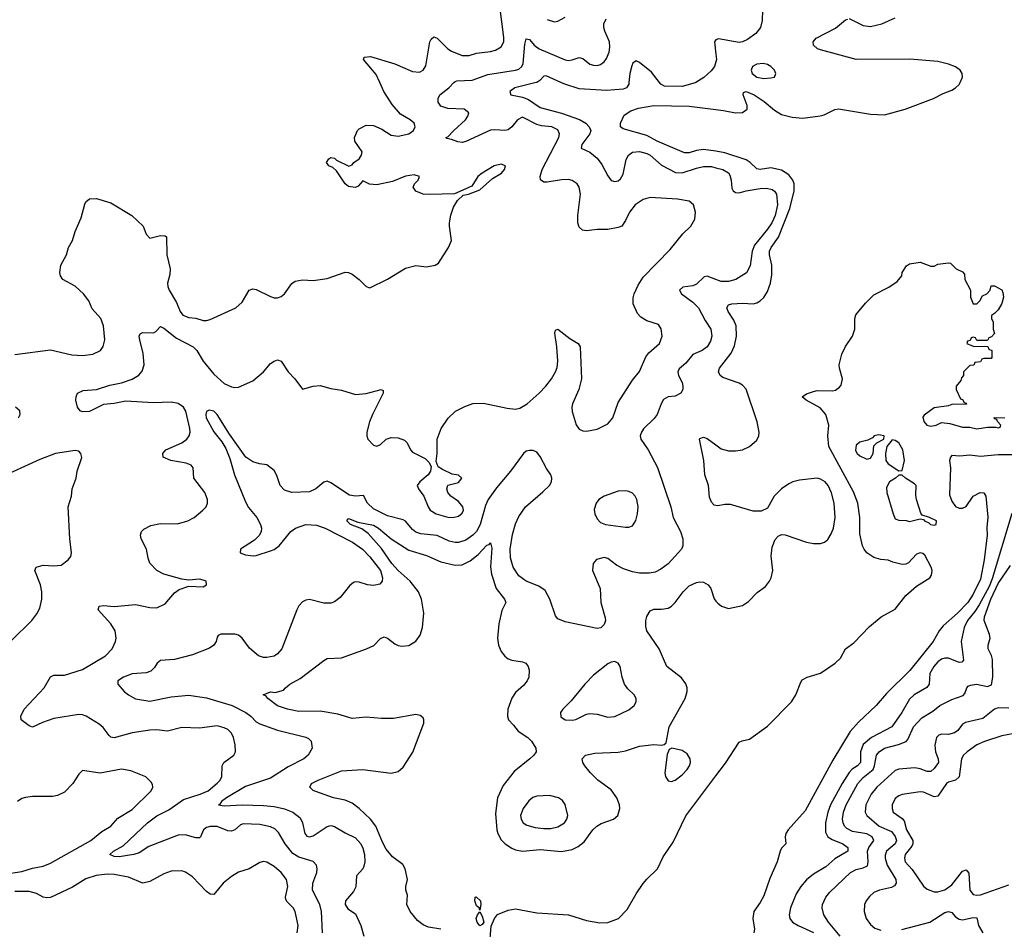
# Model space of a CAD drawing. Header units: inches. Extents: x 1550315 to 1685896, y 510706 to 640504.
# Tile 270 of 452: x 1626077 to 1631625, y 565229 to 570354. Entities that reach past the tile are written whole.
import ezdxf

# ---------------------------------------------------------------- set-up
doc = ezdxf.new("R2010")
doc.units = ezdxf.units.IN
doc.header["$MEASUREMENT"] = 0
for name, color, linetype in [('B6526', 7, 'Continuous'), ('B6527', 7, 'Continuous'), ('B6536', 7, 'Continuous'), ('B6537', 7, 'Continuous')]:
    doc.layers.add(name, color=color, linetype=linetype)

msp = doc.modelspace()

# ---------------------------------------------------------------- linework, layer by layer
at = {"layer": 'B6526', "color": 5}
for points, elevation in [([(1626050, 568467.6), (1626250, 568494.3), (1626370, 568466.3), (1626430, 568462.6), (1626490, 568470.4), (1626532.3, 568490), (1626547.8, 568512.2), (1626556.9, 568550), (1626548.5, 568630), (1626534, 568670), (1626485.8, 568725.8), (1626465.7, 568770), (1626436.9, 568810), (1626390, 568853.3), (1626319.3, 568890), (1626306.6, 568910), (1626303.7, 568930), (1626309.4, 568970), (1626340.7, 569030), (1626351.8, 569070), (1626375.1, 569110), (1626390, 569161), (1626423.1, 569236.9), (1626444.8, 569315.2), (1626450, 569326.8), (1626470, 569344), (1626510, 569346.8), (1626590, 569321.3), (1626708.5, 569250), (1626772.7, 569190), (1626790, 569144.7), (1626810, 569122.8), (1626870, 569137.1), (1626896.3, 569136.3), (1626904.7, 569130), (1626906.8, 569030), (1626924.7, 568950), (1626922.3, 568917.7), (1626910.3, 568870), (1626911.8, 568850), (1626919.6, 568830), (1626960.3, 568760.3), (1626981.1, 568710), (1626997.1, 568690), (1627030, 568675.8), (1627070, 568672.1), (1627110, 568659.7), (1627130, 568659.2), (1627150, 568664.9), (1627295.1, 568730), (1627330, 568763), (1627369.6, 568830), (1627390, 568837.4), (1627410, 568834.6), (1627490, 568794.6), (1627510, 568787.6), (1627530, 568787.2), (1627550, 568794.4), (1627569.8, 568810.2), (1627610, 568866.7), (1627630, 568880.2), (1627670, 568888), (1627730, 568884.7), (1627810, 568895.8), (1627910, 568931.5), (1627930.2, 568930.2), (1627950, 568920.4), (1627990.3, 568890.3), (1628030, 568850.8), (1628050, 568842.8), (1628150, 568892), (1628250, 568954.9), (1628310, 568968.4), (1628370, 568962), (1628418, 568970), (1628437.5, 568982.5), (1628492.7, 569070), (1628509.3, 569110), (1628498, 569190), (1628499.5, 569210), (1628507.2, 569252.8), (1628522, 569298), (1628544, 569336), (1628575.3, 569364.7), (1628606, 569370), (1628670, 569396), (1628740.4, 569459.6), (1628791.3, 569490), (1628809.5, 569510), (1628814.5, 569530), (1628790, 569540.5), (1628750.8, 569530), (1628683, 569490), (1628659.3, 569470), (1628624.5, 569415.5), (1628526.8, 569373.2), (1628388.1, 569368.1), (1628350, 569371.8), (1628310, 569387), (1628293.2, 569410), (1628301.2, 569430), (1628322.7, 569450), (1628329.2, 569470), (1628300.5, 569480.5), (1628251.4, 569471.4), (1628177.8, 569442.2), (1628090, 569422.8), (1628047.8, 569427.8), (1628010, 569446), (1627983.6, 569416.4), (1627970, 569408.7), (1627930, 569414.8), (1627910, 569428.4), (1627861.7, 569501.7), (1627840.9, 569520.9), (1627818, 569530), (1627806, 569550), (1627818, 569570), (1627830, 569578), (1627850, 569573.4), (1627862.4, 569562.4), (1627932, 569528), (1627950, 569536), (1627959.3, 569550), (1627989.3, 569570), (1628003.7, 569590), (1628006.6, 569610), (1627966, 569670), (1627963.7, 569690), (1627979.5, 569730), (1627990, 569739.3), (1628030, 569759.6), (1628070, 569758.3), (1628116.9, 569736.9), (1628170, 569703.1), (1628210, 569697.4), (1628270, 569710.3), (1628295.8, 569730), (1628306, 569750), (1628299.6, 569770), (1628276.2, 569790), (1628222.4, 569822.4), (1628175.9, 569875.9), (1628129.2, 569949.2), (1628105.9, 570000)], 480), ([(1627782.9, 565210), (1627777.5, 565330), (1627767.9, 565370), (1627726.1, 565450), (1627729.1, 565490), (1627751.7, 565550), (1627753.8, 565570), (1627748.5, 565590), (1627730, 565611.9), (1627650, 565636.4), (1627615.6, 565655.6), (1627571.9, 565710), (1627534.7, 565774.7), (1627514.5, 565794.5), (1627490, 565807), (1627430, 565820.2), (1627335.9, 565824.1), (1627321.6, 565818.4), (1627290, 565789.7), (1627270, 565781.5), (1627250, 565784.5), (1627190, 565808.6), (1627150, 565808.8), (1627130, 565802.4), (1627111.8, 565790), (1627095.8, 565750), (1627090, 565745.1), (1627070, 565744.5), (1627010, 565762), (1626970, 565759.8), (1626805, 565695), (1626750, 565660.3), (1626720.7, 565650), (1626637.1, 565637.1), (1626610, 565639.8), (1626585.1, 565650), (1626606.3, 565670), (1626659.5, 565700.5), (1626797.5, 565830), (1626850, 565867.9), (1626917.8, 565902.2), (1626999.3, 565960.7), (1627093, 565990), (1627139.1, 566010), (1627190, 566053.1), (1627205.7, 566070), (1627215.1, 566090), (1627218, 566150), (1627226.6, 566170), (1627282.9, 566210), (1627293.6, 566230), (1627291.3, 566268.7), (1627281.8, 566310), (1627270, 566334), (1627250, 566354.2), (1627230, 566365.3), (1627190, 566374.8), (1627090, 566362.5), (1626990, 566365.7), (1626910, 566345.1), (1626850, 566354), (1626810, 566351.8), (1626710, 566335.5), (1626610, 566308.7), (1626590, 566312.6), (1626580.4, 566320.4), (1626546.6, 566366.6), (1626524.5, 566384.5), (1626452.1, 566430), (1626430, 566438.3), (1626410, 566439.9), (1626270, 566417.5), (1626205.3, 566394.7), (1626150, 566367.8), (1626130, 566375.6), (1626086, 566410), (1626084, 566430), (1626103.1, 566470), (1626215.7, 566590), (1626250, 566652.2), (1626270, 566661.2), (1626330, 566661.4), (1626430, 566693.6), (1626559.8, 566770), (1626598, 566810), (1626616.8, 566850), (1626620.4, 566870), (1626614.8, 566910), (1626590.4, 566950.4), (1626518.4, 567030), (1626524, 567050), (1626550, 567054.4), (1626610, 567048.4), (1626730, 567059), (1626810, 567042.4), (1626850, 567040.5), (1626896.1, 567063.9), (1626950, 567124), (1626975.6, 567144.4), (1627030, 567162.8), (1627110, 567158.8), (1627128.7, 567170), (1627128, 567190), (1627110, 567197.2), (1627090, 567201.2), (1627030, 567197.2), (1626990, 567202.7), (1626890, 567229.7), (1626849.5, 567250), (1626810, 567292.7), (1626800.1, 567320.1), (1626790.7, 567370.7), (1626761.6, 567430), (1626758.4, 567450), (1626763.7, 567470), (1626776.3, 567483.7), (1626815.4, 567504.6), (1626870, 567514.9), (1626966.5, 567513.5), (1627025.2, 567530), (1627060.9, 567550), (1627109.6, 567590), (1627127.3, 567610), (1627135.6, 567630), (1627135.6, 567650), (1627120.5, 567690), (1627058.7, 567770), (1627054.5, 567830), (1627043.9, 567843.9), (1627015.1, 567855.1), (1626928.7, 567870), (1626886, 567890), (1626883.7, 567910), (1626900.9, 567930), (1626991.5, 567970), (1627018.3, 567990), (1627032.3, 568010), (1627036.8, 568030), (1627034.8, 568050), (1627012.2, 568147.8), (1627000.2, 568170), (1626970, 568191.7), (1626930, 568199.6), (1626830, 568195.5), (1626674.4, 568205.6), (1626610, 568192.2), (1626550, 568186.2), (1626470, 568146.8), (1626430, 568145.1), (1626418, 568150), (1626402.4, 568170), (1626394, 568210), (1626394.5, 568230), (1626402.7, 568250), (1626435.2, 568264.8), (1626510, 568270.9), (1626584.6, 568295.4), (1626650, 568308.6), (1626710, 568329.5), (1626748.2, 568351.8), (1626767.2, 568372.8), (1626778.4, 568410), (1626772.5, 568472.5), (1626753.3, 568550), (1626751.1, 568570), (1626755.8, 568584.2), (1626768.6, 568591.4), (1626830.5, 568589.5), (1626843.2, 568596.8), (1626870, 568624.9), (1626890, 568616.5), (1626959.9, 568559.9), (1627054.6, 568510), (1627075.2, 568490), (1627111.4, 568430), (1627170, 568356.5), (1627230, 568304.6), (1627270, 568285.7), (1627290, 568282), (1627310, 568284.4), (1627390, 568318.4), (1627450.8, 568369.2), (1627490, 568416.3), (1627510, 568430.6), (1627530, 568438), (1627550.3, 568430.3), (1627589.2, 568369.2), (1627628, 568330), (1627670, 568272), (1627731.2, 568288.8), (1627770, 568293.4), (1627830, 568275.3), (1627890, 568266.7), (1627970, 568242.6), (1628030, 568247.6), (1628114, 568270), (1628124.7, 568264.7), (1628124.9, 568250), (1628064.4, 568130), (1628048.8, 568088.8), (1628033.7, 568030), (1628032.7, 568010), (1628039.1, 567990), (1628070, 567956), (1628090, 567951), (1628110, 567960.7), (1628141.2, 567990), (1628170, 568000.3), (1628210, 567998), (1628244.4, 567984.4), (1628260.7, 567970), (1628279.1, 567930), (1628290, 567917.3), (1628360.9, 567880.9), (1628381.4, 567861.4), (1628396, 567836), (1628392, 567810), (1628378.8, 567790), (1628331, 567750), (1628316, 567730), (1628324, 567710), (1628354.9, 567670), (1628378, 567610), (1628390, 567590.5), (1628423.8, 567570), (1628488.6, 567551.4), (1628518, 567550), (1628550, 567557.7), (1628570, 567573.4), (1628577.3, 567590), (1628574.8, 567610), (1628550, 567638.7), (1628506.6, 567670), (1628489.3, 567690), (1628484, 567710), (1628490, 567732), (1628550, 567747.3), (1628568, 567770), (1628550, 567788), (1628512.9, 567792.9), (1628459, 567819), (1628435.3, 567835.3), (1628424, 567864), (1628429.5, 567910.5), (1628429.6, 567990), (1628451.1, 568050), (1628490.7, 568109.3), (1628532.5, 568147.5), (1628584.6, 568175.4), (1628630, 568191.5), (1628690, 568193.8), (1628824.4, 568164.4), (1628870, 568159.7), (1628895.4, 568164.6), (1628936.3, 568190), (1629004, 568250), (1629041, 568290), (1629073.5, 568330), (1629095.8, 568370), (1629104.8, 568395.2), (1629108.3, 568430), (1629103.5, 568510), (1629092.7, 568587.3), (1629095.3, 568604.7), (1629109.5, 568610.5), (1629177.7, 568557.7), (1629223, 568530), (1629234.6, 568510), (1629241.8, 568330), (1629228, 568270), (1629191.4, 568190), (1629187.2, 568170), (1629190, 568146), (1629211.9, 568071.9), (1629230, 568047.3), (1629250, 568037.1), (1629270, 568035.3), (1629330, 568046.7), (1629390, 568076.1), (1629418.5, 568110), (1629450, 568197.6), (1629530, 568322.4), (1629570, 568372.7), (1629605.8, 568454.2), (1629622.7, 568477.3), (1629681.7, 568530), (1629696.8, 568570), (1629692.1, 568612.1), (1629676.4, 568636.4), (1629610, 568656.4), (1629577.4, 568677.4), (1629558.4, 568698.4), (1629532.8, 568752.8), (1629532.7, 568787.3), (1629539.6, 568810), (1629561.4, 568858.6), (1629590, 568902.4), (1629741.6, 569058.4), (1629812.8, 569147.2), (1629858.4, 569190), (1629880.7, 569230), (1629884.7, 569270), (1629873, 569310), (1629850, 569331.3), (1629783.1, 569343.1), (1629630, 569352.5), (1629590, 569340.3), (1629544, 569310), (1629512.6, 569270), (1629490, 569221.6), (1629469.3, 569190.7), (1629450, 569182.7), (1629390, 569171.6), (1629330, 569171.6), (1629270, 569164.4), (1629248.5, 569168.5), (1629230, 569185.6), (1629222.2, 569210), (1629222, 569250), (1629237.2, 569370), (1629229.8, 569409.8), (1629218, 569430), (1629190, 569448.4), (1629170, 569453.1), (1629130, 569452.4), (1629050, 569438.9), (1629030, 569439.2), (1629011, 569451), (1629009.8, 569470), (1629020.9, 569510), (1629115.3, 569690), (1629118.8, 569710), (1629110, 569733.1), (1629076, 569750), (1629016.2, 569756.2), (1628990, 569763.4), (1628910, 569804.4), (1628881.1, 569790), (1628850.2, 569749.8), (1628830, 569733.5), (1628810, 569728.9), (1628753.6, 569733.6), (1628730, 569731.2), (1628590, 569667.9), (1628570, 569661.8), (1628545.4, 569665.4), (1628510, 569679.5), (1628484, 569684), (1628478, 569690), (1628490, 569694), (1628522.3, 569730), (1628588.7, 569790), (1628602, 569810), (1628608.2, 569830), (1628581.2, 569850), (1628490, 569853.5), (1628450, 569866.4), (1628434.5, 569890), (1628435.1, 569910), (1628443.5, 569930), (1628494.8, 569970), (1628523.9, 570000)], 460), ([(1628987, 570000), (1628866.6, 569970), (1628839.5, 569950), (1628845.2, 569930), (1628910, 569918), (1628944.1, 569904.1), (1629010, 569859.3), (1629130, 569826.8), (1629231.4, 569791.4), (1629267.3, 569770), (1629286.3, 569750), (1629294.2, 569730), (1629288.9, 569710), (1629243.8, 569650), (1629239.7, 569630), (1629290, 569608), (1629330, 569574), (1629357.3, 569537.3), (1629390, 569473.5), (1629410, 569448.4), (1629430, 569443.1), (1629450, 569445.7), (1629462.9, 569457.1), (1629476.8, 569483.2), (1629494.5, 569565.5), (1629507.6, 569590), (1629530, 569607.1), (1629570, 569611.4), (1629610, 569600.7), (1629629.7, 569590), (1629693.9, 569533.9), (1629772.2, 569492.2), (1629810, 569491.1), (1629890, 569518), (1629930, 569526.5), (1629974.1, 569525.9), (1630000, 569519.5)], 440), ([(1629509.9, 570000), (1629508.9, 569990), (1629495.4, 569970), (1629477.1, 569962.9), (1629384.2, 569955.8), (1629230, 569965.1), (1629149, 569990), (1629126.5, 570000)], 440), ([(1629886.3, 570000), (1629882.4, 569997.6), (1629810, 569977.9), (1629710, 569980.1), (1629690, 569990.2), (1629682.4, 570000)], 440), ([(1630000, 569612.2), (1629930, 569623.4), (1629890, 569617.7), (1629850, 569603.5), (1629823.7, 569603.7), (1629669.3, 569669.3), (1629610, 569701.3), (1629478.2, 569738.2), (1629463.1, 569750), (1629462, 569770), (1629483.7, 569816.3), (1629519.6, 569840.4), (1629564, 569856), (1629650.4, 569869.6), (1629850, 569866.9), (1630000, 569848.3)], 420), ([(1630000, 568889.8), (1629950, 568908), (1629934.3, 568905.7), (1629890, 568864), (1629870, 568855.3), (1629813.2, 568846.8), (1629795.1, 568830), (1629806.6, 568810), (1629870, 568763.2), (1629901.8, 568730), (1629939.4, 568659.4), (1629971.2, 568611.2), (1629976.5, 568570), (1629970, 568542.4), (1629950, 568510.3), (1629922.9, 568490), (1629870, 568468), (1629830, 568419.7), (1629793.5, 568386.5), (1629786.2, 568370), (1629788.5, 568350), (1629809.7, 568310), (1629814, 568290), (1629812.8, 568270), (1629802, 568250), (1629770, 568233.4), (1629730, 568228.9), (1629705.4, 568214.6), (1629691, 568190), (1629668.2, 568130), (1629652.5, 568107.5), (1629591.8, 568048.2), (1629579.7, 568030), (1629574, 568010), (1629576.4, 567990), (1629618.8, 567930), (1629671.4, 567831.4), (1629745.3, 567610), (1629758.9, 567550), (1629800.4, 567470), (1629814, 567430), (1629814, 567390), (1629806, 567370), (1629730.9, 567289.1), (1629690, 567257.5), (1629657.7, 567242.3), (1629624.2, 567235.8), (1629570, 567235.3), (1629530, 567242.6), (1629479.7, 567259.7), (1629440.4, 567280.4), (1629390, 567317.6), (1629370, 567324.9), (1629327.4, 567312.6), (1629308.4, 567290), (1629305.3, 567250), (1629347.7, 567150), (1629351.1, 567070), (1629375.3, 566984.7), (1629376.9, 566970), (1629370, 566946), (1629351.5, 566928.5), (1629330, 566924.4), (1629150, 566961.6), (1629110, 566979.1), (1629095.1, 566995.1), (1629063.6, 567090), (1629037.2, 567137.2), (1629002.2, 567162.2), (1628930, 567191.2), (1628890, 567220.8), (1628857.7, 567270), (1628843, 567323), (1628840.7, 567370), (1628852.8, 567452.8), (1628870, 567513), (1628890, 567555.1), (1628927.4, 567610), (1629025.3, 567694.7), (1629061.3, 567730), (1629073.4, 567750), (1629076, 567770), (1629070.3, 567790), (1629045.8, 567825.8), (1629010, 567893.7), (1628990, 567918.3), (1628970, 567926.7), (1628950, 567927.6), (1628930, 567923.1), (1628915.6, 567910), (1628842.3, 567810), (1628763.1, 567716.9), (1628717.5, 567650), (1628702.5, 567617.5), (1628672.3, 567510), (1628650, 567470.9), (1628630, 567449.5), (1628590, 567421.4), (1628550, 567408.8), (1628530, 567408.1), (1628496.4, 567416.4), (1628430, 567447), (1628337.5, 567457.5), (1628310, 567466.8), (1628290, 567481), (1628250, 567529.3), (1628237, 567537), (1628150, 567557.8), (1628070, 567597.7), (1628036.1, 567630), (1628013.7, 567673.7), (1627970, 567668.8), (1627935, 567675), (1627830, 567744.9), (1627810, 567753.4), (1627790, 567748.2), (1627745.6, 567710), (1627710, 567693.6), (1627610, 567689.3), (1627570, 567703.2), (1627544.6, 567730), (1627525.7, 567785.7), (1627510, 567814), (1627470, 567846.8), (1627427.8, 567852.2), (1627390, 567863.2), (1627351.2, 567890), (1627259.2, 568019.2), (1627190, 568128.9), (1627170, 568147.6), (1627145.3, 568154.7), (1627130, 568146.8), (1627125.6, 568130), (1627128.4, 568110), (1627170, 568032.8), (1627215.8, 567975.8), (1627237.6, 567937.6), (1627261.3, 567881.3), (1627287.2, 567790), (1627350, 567638), (1627365.7, 567605.7), (1627413.3, 567550), (1627433.9, 567510), (1627438.7, 567490), (1627437.7, 567470), (1627428.7, 567450), (1627399.2, 567420.8), (1627322, 567370), (1627319.3, 567350), (1627350, 567339.8), (1627393.3, 567333.3), (1627410, 567334.8), (1627490, 567361), (1627510.6, 567369.4), (1627539.7, 567390), (1627604.7, 567470), (1627631.5, 567490), (1627690, 567510.3), (1627750, 567505.7), (1627798.2, 567490), (1627953.1, 567410), (1628008.6, 567370), (1628050, 567328.6), (1628109.8, 567250), (1628121.7, 567210), (1628118.7, 567190), (1628105.4, 567174.6), (1628070, 567166.5), (1628036, 567170), (1627990, 567184.9), (1627970, 567187.2), (1627957.3, 567182.7), (1627935.5, 567164.5), (1627881.8, 567098.2), (1627850, 567074.9), (1627830, 567067.6), (1627790, 567066.5), (1627710, 567087.1), (1627690, 567084.2), (1627670, 567074.7), (1627650, 567052.2), (1627638.8, 567030), (1627553.3, 566810), (1627530, 566780.4), (1627510, 566768.9), (1627470, 566760.3), (1627450, 566761.3), (1627422.8, 566770), (1627372.7, 566812.7), (1627330.2, 566870.2), (1627310, 566886.7), (1627290, 566891.6), (1627210, 566891.6), (1627196.1, 566883.9), (1627190, 566874.8), (1627183.5, 566850), (1627171.3, 566830), (1627146.5, 566813.5), (1627050, 566776), (1626950, 566749.2), (1626870, 566743), (1626851.3, 566728.7), (1626836.6, 566703.4), (1626815.9, 566684.1), (1626790, 566674), (1626710, 566667.9), (1626661.2, 566650), (1626629.3, 566630), (1626629.4, 566610), (1626666.6, 566570), (1626689.5, 566550), (1626730, 566527.7), (1626810, 566515), (1626930, 566539.6), (1627029.2, 566549.2), (1627130, 566534.1), (1627275, 566490), (1627350.8, 566450), (1627379.3, 566430), (1627410, 566398.8), (1627430, 566387.5), (1627530, 566351.9), (1627690, 566312.4), (1627704.6, 566304.6), (1627719.6, 566290), (1627725.6, 566250), (1627703, 566210), (1627678.7, 566190), (1627590, 566145.5), (1627490, 566080.7), (1627350, 566034.6), (1627242, 565970), (1627214.5, 565950), (1627205.4, 565934.6), (1627197, 565930), (1627230, 565924.6), (1627330, 565929.9), (1627450, 565926.7), (1627510, 565920.7), (1627570, 565908.4), (1627615.3, 565890), (1627656.7, 565856.7), (1627670.6, 565830), (1627683.5, 565770), (1627694.2, 565754.2), (1627710, 565749.8), (1627730, 565756.8), (1627810, 565808.9), (1627830, 565813.8), (1627850, 565808.7), (1627910, 565772.4), (1627970, 565744.7), (1627998.5, 565710), (1628010, 565686), (1628019.3, 565650), (1628020.9, 565610), (1628015.8, 565584.2), (1628009.7, 565570), (1627975.1, 565530), (1627970.6, 565469.4), (1627957, 565443), (1627913, 565390), (1627911.5, 565370), (1627925.6, 565345.6), (1627970, 565316.2), (1627999.7, 565250), (1628015.8, 565190)], 440), ([(1626069.7, 568110), (1626079.7, 568130), (1626077.6, 568150), (1626052.7, 568170)], 480), ([(1630000, 567616.5), (1629990, 567618), (1629974.9, 567634.9), (1629963.6, 567663.6), (1629957.4, 567730), (1629937.7, 567790), (1629932, 567870), (1629907.3, 567990), (1629910, 567994.8), (1629930, 568001.6), (1629950, 567995.3), (1630000, 567958.6)], 420), ([(1626030, 566856.3), (1626146, 566970), (1626173.9, 567006.1), (1626190, 567038.8), (1626202, 567090), (1626202, 567130), (1626194.3, 567170), (1626162.9, 567250), (1626169.4, 567270), (1626210, 567281.3), (1626270, 567276.5), (1626310, 567281.1), (1626349.6, 567310), (1626364.5, 567330), (1626369.6, 567350), (1626359.1, 567430), (1626349.7, 567610), (1626368, 567670), (1626372.8, 567710), (1626395.6, 567770), (1626400.7, 567810), (1626427.2, 567887.2), (1626422, 567910), (1626410, 567923.7), (1626390, 567927.6), (1626278.8, 567910), (1626190, 567876), (1625950, 567767.3)], 480), ([(1628449.3, 565229.3), (1628381.2, 565241.2), (1628350, 565254.1), (1628319.3, 565279.3), (1628276.3, 565330), (1628258.3, 565370), (1628262, 565422), (1628253.2, 565450), (1628253.2, 565470), (1628262.4, 565510), (1628249.8, 565570), (1628235.2, 565595.2), (1628177.8, 565637.8), (1628141.4, 565681.4), (1628120.4, 565720.4), (1628083.1, 565810), (1628054.4, 565850), (1627990.5, 565910.5), (1627950, 565939.1), (1627910, 565956.4), (1627844.5, 565970), (1627744.9, 566004.9), (1627731.1, 566011.1), (1627712.3, 566030), (1627722, 566050), (1627758.7, 566070), (1627890, 566122), (1628010.1, 566130.1), (1628170, 566108.9), (1628210, 566118.4), (1628237.8, 566142.2), (1628292.3, 566227.7), (1628353.8, 566390), (1628354.8, 566410), (1628350, 566420.9), (1628334.3, 566434.3), (1628310, 566439.2), (1628182.7, 566417.3), (1628116.3, 566416.3), (1628030, 566425.3), (1627950, 566417.1), (1627870, 566441), (1627770, 566458.7), (1627650, 566456.8), (1627586, 566470), (1627530, 566487.7), (1627476, 566530), (1627464.5, 566544.5), (1627449.3, 566550), (1627490, 566566.8), (1627516, 566564), (1627564, 566576), (1627574, 566590), (1627599.3, 566610), (1627657.9, 566642.1), (1627790, 566744.4), (1627810, 566754.9), (1627890, 566758.6), (1628030.6, 566809.4), (1628071.6, 566828.4), (1628110, 566868), (1628130, 566876.4), (1628150, 566870.4), (1628190, 566837), (1628210, 566827.6), (1628230, 566824), (1628270, 566828), (1628310, 566852), (1628333.5, 566886.5), (1628345.8, 566930), (1628353.3, 567010), (1628341.7, 567090), (1628324.2, 567130), (1628276.6, 567190), (1628210.4, 567250), (1628174.6, 567290), (1628114.7, 567374.7), (1628039.8, 567459.8), (1628005.3, 567485.3), (1627940.9, 567510), (1627920.7, 567530), (1627923.3, 567536.7), (1627930, 567544), (1627982.4, 567522.4), (1628070, 567505.7), (1628099.3, 567490), (1628169.7, 567429.7), (1628270, 567364.7), (1628370, 567335.8), (1628450, 567300.1), (1628530, 567280.8), (1628570, 567283.5), (1628614.5, 567305.5), (1628659.8, 567340.2), (1628710, 567392.7), (1628722.6, 567397.4), (1628730, 567407.3), (1628737.4, 567377.4), (1628728.9, 567271.1), (1628734.8, 567230), (1628761.7, 567150), (1628808.9, 567090), (1628816.5, 567070), (1628794.3, 567025.7), (1628775.8, 566950), (1628769.5, 566870), (1628775.4, 566830), (1628790, 566794.4), (1628810, 566769), (1628830, 566753.8), (1628850, 566745.6), (1628910, 566736.9), (1628929.3, 566729.3), (1628942.4, 566710), (1628947.2, 566690), (1628945.5, 566650), (1628936, 566630), (1628916.3, 566603.7), (1628870, 566562.6), (1628850, 566531.8), (1628827.7, 566470), (1628825.4, 566430), (1628830.4, 566410), (1628860, 566380), (1628885.4, 566345.4), (1628940.3, 566310), (1628960.3, 566290), (1628985.7, 566250), (1628987, 566230), (1628974, 566210), (1628952, 566190), (1628862.5, 566117.5), (1628800.3, 566039.7), (1628768.9, 565970), (1628757.6, 565882.4), (1628765.4, 565790), (1628770.2, 565770), (1628790, 565734.3), (1628811.8, 565711.8), (1628850, 565685.8), (1628870, 565676.5), (1628910, 565670.2), (1629010, 565678.6), (1629130, 565666.8), (1629190, 565678.2), (1629223.3, 565696.7), (1629257.1, 565722.9), (1629306.6, 565790), (1629328.8, 565811.2), (1629354.1, 565825.9), (1629422, 565850), (1629446.6, 565870), (1629458.8, 565910), (1629457.4, 565930), (1629441.2, 565970), (1629410, 566016), (1629334.7, 566070), (1629293.3, 566110), (1629260.7, 566150), (1629249.6, 566170), (1629247, 566190), (1629265.2, 566210), (1629318, 566222), (1629450, 566226.5), (1629490, 566234), (1629570, 566260.3), (1629650.5, 566270.5), (1629693.6, 566266.4), (1629709.2, 566270.8), (1629719.3, 566280.7), (1629737.4, 566370), (1629826.6, 566530), (1629838.3, 566570), (1629838.3, 566590), (1629830, 566612), (1629805.4, 566645.4), (1629722.4, 566710), (1629681, 566810), (1629611.2, 566910), (1629604.4, 566935.6), (1629604.7, 566970), (1629610, 566991), (1629630, 567024), (1629650, 567033), (1629692.5, 567032.5), (1629730, 567038.4), (1629750, 567050.4), (1629770, 567070.4), (1629814.7, 567130), (1629850, 567164.4), (1629890, 567183.1), (1629910, 567186.7), (1629930, 567184.4), (1629956.3, 567170), (1629970.6, 567150), (1629990.6, 567090.6), (1630000, 567078.7)], 420), ([(1625990, 565539.3), (1626090, 565554.2), (1626150, 565573.8), (1626210, 565585.7), (1626250, 565601.3), (1626477.6, 565730), (1626540.3, 565779.7), (1626591, 565810), (1626630, 565854.9), (1626710, 565904.6), (1626818.4, 566010), (1626826.6, 566030), (1626825.6, 566045.6), (1626818.6, 566058.6), (1626787.6, 566087.6), (1626702.9, 566122.9), (1626650, 566130.9), (1626529.8, 566109.8), (1626430, 566124), (1626410, 566104), (1626377, 566050), (1626330, 566002.6), (1626290, 565983.1), (1626262.6, 565977.4), (1626150, 565977.4), (1626110, 565972.8), (1626090, 565965.4), (1626064.4, 565950)], 480), ([(1628724.9, 565130), (1628733.2, 565246.8), (1628752.1, 565290), (1628770, 565313.1), (1628830, 565336.4), (1628870, 565344.9), (1628990, 565321.7), (1629170, 565311.5), (1629270, 565278.8), (1629346.6, 565266.6), (1629391.5, 565268.5), (1629450.5, 565289.5), (1629499.4, 565340.6), (1629550, 565430), (1629590, 565486.6), (1629610, 565511.8), (1629670.3, 565569.7), (1629702, 565638), (1629759.5, 565720.5), (1629830, 565868.8), (1630000, 566094.6)], 380), ([(1627639.7, 565210), (1627646.6, 565250), (1627628.3, 565330), (1627617.4, 565350), (1627583.6, 565383.6), (1627577.3, 565397.3), (1627575.6, 565410), (1627587, 565470), (1627579.8, 565510), (1627550, 565548.6), (1627510, 565582.4), (1627470, 565606.9), (1627450, 565611.3), (1627430, 565606), (1627370.6, 565570), (1627310, 565550.9), (1627270, 565526.2), (1627224, 565490), (1627170, 565426.3), (1627150, 565427.1), (1627130, 565442.3), (1627050, 565524.8), (1627011.5, 565551.5), (1626990, 565558), (1626930, 565557.3), (1626890, 565541.5), (1626810, 565499.3), (1626770, 565489.8), (1626690, 565523.2), (1626610, 565538.1), (1626570, 565540.2), (1626507.6, 565532.4), (1626450, 565514.6), (1626373.7, 565466.3), (1626250, 565408.9), (1626230, 565405.8), (1626210, 565410.8), (1626171, 565431), (1626130, 565441.5), (1626050, 565442.2)], 480)]:
    msp.add_lwpolyline(points, dxfattribs=dict(at, elevation=elevation))
for points, elevation in [([(1629490, 567700.4), (1629450, 567696.8), (1629370, 567668.7), (1629340.3, 567650), (1629324.4, 567630), (1629313.7, 567593.7), (1629318, 567570), (1629330, 567542), (1629350, 567521.3), (1629378, 567510), (1629490, 567494), (1629510, 567494.4), (1629530, 567502), (1629548.3, 567531.7), (1629558.3, 567570), (1629562.3, 567610), (1629555.1, 567650), (1629544.8, 567670), (1629530, 567685.7), (1629510, 567696.4)], 460), ([(1629430, 566738), (1629410, 566735.1), (1629390, 566724.5), (1629310, 566661.7), (1629260.9, 566610), (1629184.1, 566515.9), (1629136.4, 566470), (1629124.4, 566450), (1629127, 566427), (1629150, 566409.1), (1629190, 566407.1), (1629210, 566411.7), (1629270, 566441.7), (1629290, 566445.2), (1629330, 566440.8), (1629390, 566424.9), (1629430, 566429.1), (1629510, 566466), (1629538.7, 566490), (1629549.6, 566510), (1629549.6, 566530), (1629538.4, 566550), (1629503.8, 566583.8), (1629485.1, 566610), (1629471.1, 566650), (1629459.5, 566710), (1629449.5, 566729.5)], 440), ([(1629750.9, 566249.1), (1629736.9, 566243.1), (1629725.2, 566214.8), (1629711.8, 566110), (1629715.3, 566090), (1629730, 566064.9), (1629750, 566062.6), (1629770, 566069.2), (1629810, 566100.2), (1629837.4, 566130), (1629850.7, 566150), (1629856.8, 566170), (1629855.4, 566190), (1629837, 566217), (1629810, 566236.9)], 420), ([(1629062.6, 565982.6), (1628990, 565979.2), (1628968.6, 565971.4), (1628946.1, 565953.9), (1628913.4, 565910), (1628899.6, 565870), (1628902.3, 565850), (1628914, 565830), (1628935.4, 565815.4), (1628982, 565802), (1629030, 565796.6), (1629070, 565797.8), (1629110, 565806.8), (1629146.6, 565830), (1629159.7, 565850), (1629165.1, 565870), (1629150, 565933.2), (1629134.9, 565954.9), (1629113.2, 565970)], 440), ([(1628670, 565338), (1628666, 565350), (1628650, 565362), (1628641.4, 565390), (1628644, 565410), (1628648.4, 565411.6), (1628673, 565390), (1628676.1, 565370)], 380), ([(1628670, 565249.7), (1628654.3, 565270), (1628649.9, 565290.1), (1628657, 565310), (1628670, 565327.3), (1628683.1, 565303.1), (1628691.8, 565270), (1628683.4, 565256.6)], 380)]:
    msp.add_lwpolyline(points, close=True, dxfattribs=dict(at, elevation=elevation))
at = {"layer": 'B6527', "color": 5}
for points, elevation in [([(1628105.9, 570000), (1628085.2, 570045.2), (1628014, 570130), (1628018, 570142), (1628052.9, 570147.1), (1628190, 570105.2), (1628290, 570062.7), (1628330, 570059.1), (1628350.6, 570069.4), (1628366.1, 570093.9), (1628387.6, 570230), (1628395.3, 570244.7), (1628410, 570257), (1628430, 570250.4), (1628489.2, 570190), (1628510, 570176), (1628570, 570152.9), (1628610, 570152.9), (1628650, 570165.4), (1628730, 570174.3), (1628758.3, 570181.7), (1628790, 570201.1), (1628804.5, 570230), (1628805.6, 570254.4), (1628782.4, 570430)], 480), ([(1628523.9, 570000), (1628530, 570006.3), (1628539.3, 570010), (1628626.4, 570013.6), (1628714.6, 570045.4), (1628870, 570069), (1628890, 570076), (1628906.8, 570090), (1628913.6, 570106.4), (1628923.2, 570216.8), (1628930, 570245.5), (1628950, 570241.7), (1628976.2, 570210), (1629003.6, 570190), (1629150, 570127.1), (1629170, 570123.9), (1629190, 570127.1), (1629230, 570140.2), (1629250, 570136), (1629290, 570103.7), (1629310, 570097), (1629330, 570095.3), (1629350, 570101.3), (1629370, 570115.5), (1629384.1, 570135.9), (1629397.7, 570170), (1629401.8, 570198.2), (1629400.4, 570230), (1629374.8, 570290), (1629368.9, 570310), (1629369.1, 570330.9), (1629381.7, 570358.3)], 460), ([(1629050, 570355.2), (1629090, 570342.6), (1629110, 570345.7), (1629150, 570367.4)], 480), ([(1630000, 570241.1), (1629999.1, 570240.9), (1629991.2, 570228.8), (1630000, 570159.8)], 440), ([(1629682.4, 570000), (1629637.8, 570057.8), (1629570, 570112), (1629550, 570122.4), (1629531.8, 570108.2), (1629525.4, 570094.6), (1629515, 570050), (1629509.9, 570000)], 440), ([(1630000, 570117.1), (1629992, 570090), (1629973.7, 570066.3), (1629932.6, 570027.4), (1629886.3, 570000)], 440), ([(1629126.5, 570000), (1629042.9, 570037.1), (1629030, 570036.5), (1629008, 570012), (1628990, 570000.8), (1628987, 570000)], 440)]:
    msp.add_lwpolyline(points, dxfattribs=dict(at, elevation=elevation))
at = {"layer": 'B6536', "color": 5}
for points, elevation in [([(1630000, 569848.3), (1630043, 569843), (1630110, 569828.5), (1630149.8, 569830.2), (1630175.6, 569850), (1630175.8, 569870), (1630153.7, 569930), (1630156.2, 569943.8), (1630169.8, 569950.2), (1630216.2, 569930), (1630272.5, 569892.5), (1630330, 569844.3), (1630370, 569819.3), (1630430, 569804), (1630490, 569799.6), (1630587.5, 569812.5), (1630610, 569818.6), (1630670, 569848.4), (1630690, 569851.9), (1630870, 569821.8), (1630950, 569816.9), (1631066.6, 569850), (1631226, 569910), (1631281.1, 569938.9), (1631330, 569957.3), (1631350.5, 569969.5), (1631370.5, 569989.5), (1631375.5, 570000)], 420), ([(1630000, 567958.6), (1630030, 567936.5), (1630070, 567924.9), (1630110, 567924.2), (1630150, 567930.2), (1630189.8, 567950.2), (1630230, 567985.7), (1630242, 568010), (1630243.8, 568030), (1630231.7, 568088.3), (1630170, 568272), (1630150, 568294.8), (1630130, 568306.6), (1630038.9, 568338.9), (1630023, 568350), (1630014, 568370), (1630019.8, 568390), (1630085.6, 568474.4), (1630103.8, 568516.2), (1630116.8, 568570), (1630113.6, 568630), (1630100.9, 568660.9), (1630069, 568710), (1630061.4, 568730), (1630071.7, 568748.3), (1630090, 568753.8), (1630150, 568757.4), (1630210, 568753.4), (1630230, 568758.1), (1630250, 568769.4), (1630270, 568788.6), (1630290, 568822.6), (1630308, 568870), (1630315.6, 568915.6), (1630315, 568970), (1630302.1, 569030), (1630302.7, 569050), (1630311.1, 569070), (1630352.2, 569127.8), (1630417.2, 569290), (1630441.2, 569390), (1630440.7, 569430), (1630433.8, 569450), (1630410, 569480.6), (1630370, 569506), (1630310, 569519.5), (1630250, 569510.4), (1630230, 569513.5), (1630192.4, 569550), (1630170, 569564.4), (1630050, 569604.2), (1630000, 569612.2)], 420), ([(1630000, 569519.5), (1630038.7, 569510), (1630070, 569490.8), (1630078.1, 569478.1), (1630086.5, 569450), (1630090, 569405.2), (1630096.9, 569390), (1630110, 569379.7), (1630130, 569379.2), (1630169.4, 569390.6), (1630250, 569403.7), (1630285.4, 569405.4), (1630317.1, 569397.1), (1630330, 569388), (1630340.8, 569370), (1630347.4, 569310), (1630333.6, 569250), (1630314.3, 569210), (1630290, 569173.7), (1630216.5, 569083.5), (1630204.3, 569050), (1630192.7, 568967.3), (1630171.5, 568928.5), (1630112, 568890), (1630070, 568879.3), (1630030, 568878.9), (1630000, 568889.8)], 440), ([(1630000, 566094.6), (1630053.9, 566166.1), (1630130, 566284), (1630148, 566292), (1630190, 566299.8), (1630290, 566373.3), (1630425, 566510), (1630449.9, 566550), (1630477.5, 566622.5), (1630485.8, 566634.2), (1630513.2, 566650), (1630590, 566672.3), (1630671.5, 566728.5), (1630702.4, 566757.6), (1630729.8, 566810.2), (1630776.6, 566843.4), (1630864.9, 566935.1), (1630931.1, 566988.9), (1631010, 567032.2), (1631070, 567110.4), (1631130, 567161.6), (1631205.1, 567210), (1631215.2, 567224.8), (1631219.1, 567250), (1631212.1, 567270), (1631177.6, 567337.6), (1631166.6, 567346.6), (1631150, 567351.1), (1631130, 567342), (1631085.4, 567294.6), (1631070, 567285.5), (1631050, 567283.9), (1630997, 567297), (1630970, 567309.6), (1630930, 567312.3), (1630890, 567324.2), (1630850, 567349.7), (1630834.7, 567370), (1630825.6, 567390), (1630810, 567458), (1630810.9, 567549.1), (1630799.5, 567630), (1630774.5, 567694.5), (1630635.8, 567950), (1630629.6, 568009.6), (1630637, 568070), (1630619.6, 568130), (1630587.3, 568167.3), (1630509.2, 568210), (1630486, 568230), (1630510, 568246.8), (1630550, 568259.1), (1630570, 568264), (1630656.5, 568263.5), (1630672.9, 568267.1), (1630696.5, 568283.5), (1630704.7, 568295.3), (1630713.2, 568330), (1630695.3, 568390), (1630694, 568410), (1630709, 568470), (1630730, 568512), (1630768.7, 568570), (1630782, 568610), (1630782, 568670), (1630789.1, 568690.9), (1630842.5, 568757.5), (1630890, 568804.7), (1630973.6, 568846.4), (1631020.4, 568879.6), (1631048, 568910), (1631049, 568930), (1631073.6, 568966.4), (1631090, 568978), (1631150, 568987.3), (1631210, 568964.7), (1631230, 568966), (1631250, 568976), (1631310, 568984.7), (1631322, 568982), (1631354, 568950), (1631390, 568934), (1631399.6, 568919.6), (1631402, 568890), (1631434, 568830), (1631434, 568790), (1631450, 568754), (1631470, 568754), (1631486, 568770), (1631502, 568798), (1631526, 568810), (1631546, 568830), (1631550, 568854), (1631570, 568854), (1631610, 568832), (1631617.3, 568817.3), (1631620.7, 568790), (1631610, 568755.3), (1631590, 568719), (1631570, 568698), (1631552.7, 568687.3), (1631552, 568670), (1631562, 568650), (1631562, 568610), (1631570, 568586), (1631552.7, 568567.3), (1631538, 568562), (1631530, 568546), (1631470, 568546), (1631462, 568562), (1631450, 568566), (1631438, 568562), (1631432.7, 568547.3), (1631418, 568542), (1631414, 568530), (1631450, 568514), (1631532.7, 568512.7), (1631538, 568498), (1631554, 568490), (1631554, 568450), (1631550, 568446), (1631510, 568446), (1631498, 568442), (1631490, 568426), (1631458, 568422), (1631452.7, 568407.3), (1631430, 568406), (1631394, 568370), (1631394, 568350), (1631383.6, 568336.4), (1631379.6, 568320.4), (1631354, 568290), (1631354, 568270), (1631378, 568218), (1631390, 568214), (1631398, 568198), (1631410, 568194), (1631412.7, 568187.3), (1631330, 568186), (1631310, 568178), (1631230, 568168), (1631173.4, 568126.6), (1631166.2, 568113.8), (1631171.8, 568090), (1631188.2, 568070), (1631210, 568063.3), (1631241.6, 568070), (1631270, 568084.7), (1631318.5, 568078.5), (1631390, 568057.6), (1631430, 568057.6), (1631470, 568049.3), (1631530, 568058.8), (1631578, 568058), (1631590, 568054), (1631602, 568058), (1631606, 568070), (1631586, 568090), (1631582, 568102), (1631570, 568106), (1631567.3, 568112.7), (1631628.7, 568111.3)], 380), ([(1631670, 567903), (1631590, 567902), (1631490, 567893.2), (1631430, 567901.3), (1631374.7, 567894.7), (1631330, 567899), (1631321, 567890), (1631316, 567870), (1631321, 567830), (1631316.9, 567676.9), (1631330, 567642), (1631350, 567612), (1631370, 567602), (1631390, 567602), (1631410, 567612), (1631449, 567670), (1631488.7, 567690), (1631510, 567687.7), (1631521.3, 567670), (1631531.7, 567551.7), (1631526.9, 567493.1), (1631528.9, 567448.9), (1631511.2, 567310), (1631490, 567201.6), (1631450, 567116.5), (1631418.5, 567070), (1631360.2, 567010), (1631281.2, 566938.8), (1631258.5, 566910), (1631223.1, 566850), (1631092.5, 566687.5), (1630961.5, 566558.5), (1630902.7, 566490), (1630802.8, 566397.2), (1630755.9, 566344.1), (1630658.5, 566181.5), (1630502.9, 565897.1), (1630406.1, 565790), (1630393.2, 565770), (1630390.1, 565750), (1630393.2, 565710), (1630370, 565685.8), (1630361.5, 565670), (1630344.8, 565610), (1630304.5, 565515.5), (1630270, 565417.2), (1630250, 565380.6), (1630213.4, 565330), (1630207.7, 565290), (1630218, 565230), (1630213.7, 565210)], 380), ([(1630000, 567078.7), (1630010, 567066), (1630031.3, 567050), (1630070, 567036.3), (1630150, 567054.4), (1630183.8, 567076.2), (1630232.7, 567127.3), (1630278.8, 567161.2), (1630301.1, 567190), (1630311.1, 567210), (1630319.8, 567250), (1630311.8, 567331.8), (1630316.9, 567383.1), (1630334.6, 567425.4), (1630350, 567444.4), (1630370, 567453.4), (1630390, 567451.7), (1630510, 567410.2), (1630550, 567402.4), (1630590, 567402.7), (1630612.3, 567410), (1630630, 567425.5), (1630650, 567458), (1630662, 567490), (1630671.2, 567550), (1630665.5, 567630), (1630650.8, 567689.2), (1630631.7, 567730), (1630615.4, 567750), (1630590, 567765.7), (1630570, 567771.1), (1630470, 567759.9), (1630432.7, 567750), (1630410, 567738.2), (1630370.2, 567710), (1630329, 567670), (1630290, 567601.6), (1630255.6, 567584.4), (1630210, 567585.1), (1630082.4, 567622.4), (1630050, 567622.8), (1630010, 567615.1), (1630000, 567616.5)], 420), ([(1631668.1, 567571.9), (1631556.1, 567203.9), (1631538.7, 567161.3), (1631483, 567057), (1631459.5, 567020.5), (1631416.8, 566970), (1631398.5, 566930), (1631382.4, 566850), (1631394.6, 566745.4), (1631385.4, 566734.6), (1631370, 566733.3), (1631310, 566756.4), (1631290, 566757.6), (1631270, 566750.4), (1631250, 566735.8), (1631226.9, 566710), (1631206, 566670), (1631201.4, 566610), (1631189.1, 566590.9), (1631117.5, 566550), (1631090, 566525.8), (1631047.9, 566450), (1630991.3, 566370), (1630877, 566310), (1630830.1, 566270), (1630814.2, 566230), (1630814, 566170), (1630797.8, 566150), (1630768.2, 566131.8), (1630750, 566112.7), (1630711.3, 566050), (1630645.2, 565930), (1630630.9, 565890), (1630617.4, 565830), (1630617.3, 565777.3), (1630630.5, 565750.5), (1630654.9, 565734.9), (1630714.2, 565710), (1630742.8, 565690), (1630743.2, 565670), (1630670, 565626.6), (1630618.3, 565581.7), (1630550, 565539.5), (1630510, 565509), (1630477.5, 565470), (1630451.9, 565430), (1630420.1, 565350), (1630411.8, 565310), (1630416.8, 565290), (1630432.1, 565270), (1630463.6, 565250), (1630550, 565212.3)], 420), ([(1630699.7, 565190), (1630634.3, 565270), (1630607.5, 565310), (1630598, 565350), (1630600.8, 565370), (1630619.1, 565410), (1630641.1, 565438.9), (1630757.6, 565550), (1630790, 565565.8), (1630830, 565575), (1630853.9, 565586.1), (1630858, 565610), (1630853.5, 565670), (1630861.7, 565690), (1630888.8, 565730), (1630880.9, 565750), (1630850, 565767.2), (1630770, 565779.9), (1630736.8, 565796.8), (1630724.8, 565810), (1630716.2, 565830), (1630713, 565850), (1630718.1, 565890), (1630734, 565930), (1630799.8, 566050), (1630830, 566084.7), (1630885.4, 566130), (1630894.3, 566150), (1630904.7, 566210), (1630920.6, 566230), (1630950.5, 566249.5), (1631029.1, 566270.9), (1631072.2, 566287.8), (1631081.7, 566298.3), (1631113.1, 566370), (1631159.6, 566420.4), (1631221.9, 566458.1), (1631261.7, 566490), (1631330, 566523.9), (1631393.6, 566546.4), (1631402.7, 566557.3), (1631413.1, 566590), (1631421.7, 566598.3), (1631434.8, 566605.2), (1631468.9, 566611.1), (1631530, 566596.8), (1631552.5, 566607.5), (1631559.8, 566650), (1631557.8, 566750), (1631552.1, 566772.1), (1631533, 566810), (1631533, 566830), (1631544.9, 566870), (1631542, 566890), (1631511.9, 566970), (1631512.3, 566990), (1631549.1, 567090), (1631590, 567177.2), (1631660.5, 567279.5)], 440), ([(1631650, 566474.5), (1631590, 566476.5), (1631570, 566468.9), (1631503, 566417), (1631405.5, 566394.5), (1631390, 566384.4), (1631363.2, 566350), (1631344.1, 566335.9), (1631310, 566326.9), (1631271.2, 566328.8), (1631256, 566324), (1631242, 566310), (1631233.7, 566266.3), (1631236.8, 566230), (1631252.2, 566190), (1631254.8, 566170), (1631230, 566134.6), (1631210, 566119.1), (1631201.6, 566118.4), (1631190, 566117.9), (1631150, 566133.5), (1631121.5, 566138.5), (1631030, 566131.2), (1631010, 566123.9), (1630907.3, 566030), (1630875.5, 565990), (1630844.7, 565930), (1630840.9, 565890), (1630849.3, 565870), (1630918.8, 565810), (1630990, 565780.6), (1631010, 565751.5), (1631017.9, 565730), (1631010.7, 565710), (1630960.4, 565670), (1630952.9, 565647.1), (1630953.3, 565630), (1630965.1, 565590), (1631013.7, 565510), (1631016.3, 565490), (1631005.8, 565474.2), (1630990, 565464.3), (1630920.7, 565450), (1630890, 565436.4), (1630865.3, 565414.7), (1630847.2, 565390), (1630838, 565370), (1630834.6, 565330), (1630846.3, 565290), (1630870, 565255.8), (1630895.3, 565235.3), (1630930, 565224.1)], 460), ([(1631710, 566337.8), (1631610, 566319.1), (1631512.5, 566287.5), (1631470, 566268.2), (1631415.5, 566230), (1631395.4, 566210), (1631383.2, 566190), (1631370, 566087.7), (1631350.1, 566069.9), (1631310, 566058.7), (1631298.8, 566050), (1631250, 565979.1), (1631230, 565976.1), (1631170, 566001.6), (1631150, 566004.7), (1631050, 565988.9), (1631030, 565981.4), (1631010, 565966.3), (1630992.3, 565930), (1630992.3, 565910), (1630999.1, 565890), (1631050, 565854.5), (1631060.9, 565840.9), (1631073.9, 565790), (1631109.2, 565730), (1631110.1, 565710), (1631103.2, 565696.8), (1631066, 565650), (1631061.6, 565630), (1631067, 565610), (1631106.4, 565566.4), (1631170, 565472.7), (1631190, 565455.5), (1631230, 565440.5), (1631250, 565440.8), (1631290, 565451.4), (1631330, 565479.8), (1631390, 565556.2), (1631410, 565564.9), (1631425.3, 565545.3), (1631430.2, 565450.2), (1631450, 565424.7), (1631470, 565421.1), (1631490, 565424.2), (1631650, 565479.2)], 480), ([(1631048.2, 565228.2), (1631205.7, 565270), (1631290, 565323.7), (1631310, 565330.2), (1631330, 565323.9), (1631350, 565299.7), (1631370, 565285.8), (1631390, 565283.6), (1631450, 565295.5), (1631470, 565294.9), (1631480.1, 565250), (1631504.4, 565210)], 460)]:
    msp.add_lwpolyline(points, dxfattribs=dict(at, elevation=elevation))
at = {"layer": 'B6536', "color": 5, "elevation": 380}
for points in [[(1630915.1, 568015.1), (1630891.3, 568010), (1630881.4, 567998.6), (1630855.5, 567984.5), (1630810, 567972.9), (1630790, 567956.4), (1630787.1, 567927.1), (1630795.2, 567910), (1630810, 567896.1), (1630850, 567877.6), (1630870, 567884), (1630886.6, 567910), (1630890, 567954), (1630906, 567970), (1630946, 567990), (1630948, 568010)], [(1630992.7, 567987.3), (1630962, 567950), (1630956, 567910), (1630958, 567870), (1630970, 567852), (1631030, 567812), (1631050, 567814), (1631062.7, 567870), (1631053.3, 567930), (1631030, 567969.2), (1631010, 567984)], [(1631050, 567788), (1631030, 567788), (1631012, 567770), (1630978, 567750), (1630961.4, 567718.6), (1630963.1, 567690), (1630997.7, 567570), (1631010, 567542), (1631030, 567534.9), (1631071.9, 567531.9), (1631090, 567526), (1631150, 567541), (1631159.8, 567539.8), (1631170, 567538), (1631174.8, 567530), (1631199.5, 567519.5), (1631208.5, 567510), (1631230, 567506.3), (1631241.3, 567510), (1631242.4, 567530), (1631204, 567550), (1631162.7, 567562.7), (1631154.5, 567574.5), (1631129.5, 567650.5), (1631125.4, 567674.6), (1631128.7, 567728.7), (1631119, 567739), (1631068, 567770)]]:
    msp.add_lwpolyline(points, close=True, dxfattribs=at)
at = {"layer": 'B6537', "color": 5}
for points, elevation in [([(1630261.5, 570410), (1630260.8, 570350), (1630250.9, 570310), (1630224.5, 570275.5), (1630177.7, 570242.3), (1630150, 570229.1), (1630130, 570225.2), (1630014.2, 570245.8), (1630000, 570241.1)], 440), ([(1631375.5, 570000), (1631389.7, 570030), (1631388.2, 570050), (1631375.8, 570070), (1631350, 570088.3), (1631310, 570103.9), (1631250, 570118.7), (1631092, 570132), (1630790, 570129.8), (1630590, 570183.1), (1630572.3, 570190), (1630549.5, 570210), (1630547.3, 570230), (1630565.1, 570250), (1630673.8, 570306.2), (1630730, 570352.7), (1630742.3, 570357.7)], 420), ([(1630750, 570360.4), (1630830, 570321.8), (1630870, 570315.5), (1630934.5, 570330), (1631010, 570364.4)], 420), ([(1630000, 570159.8), (1630003.8, 570130), (1630000, 570117.1)], 440)]:
    msp.add_lwpolyline(points, dxfattribs=dict(at, elevation=elevation))
at = {"layer": 'B6537', "color": 5, "elevation": 440}
msp.add_lwpolyline([(1630266.4, 570106.4), (1630230, 570102.4), (1630206.7, 570090), (1630198.6, 570070), (1630204.2, 570050), (1630230, 570030.2), (1630270, 570022.3), (1630310, 570025.7), (1630329.5, 570030.5), (1630337, 570050), (1630329.6, 570070), (1630310, 570091), (1630290, 570101.5)], close=True, dxfattribs=at)

doc.saveas('drawing.dxf')
